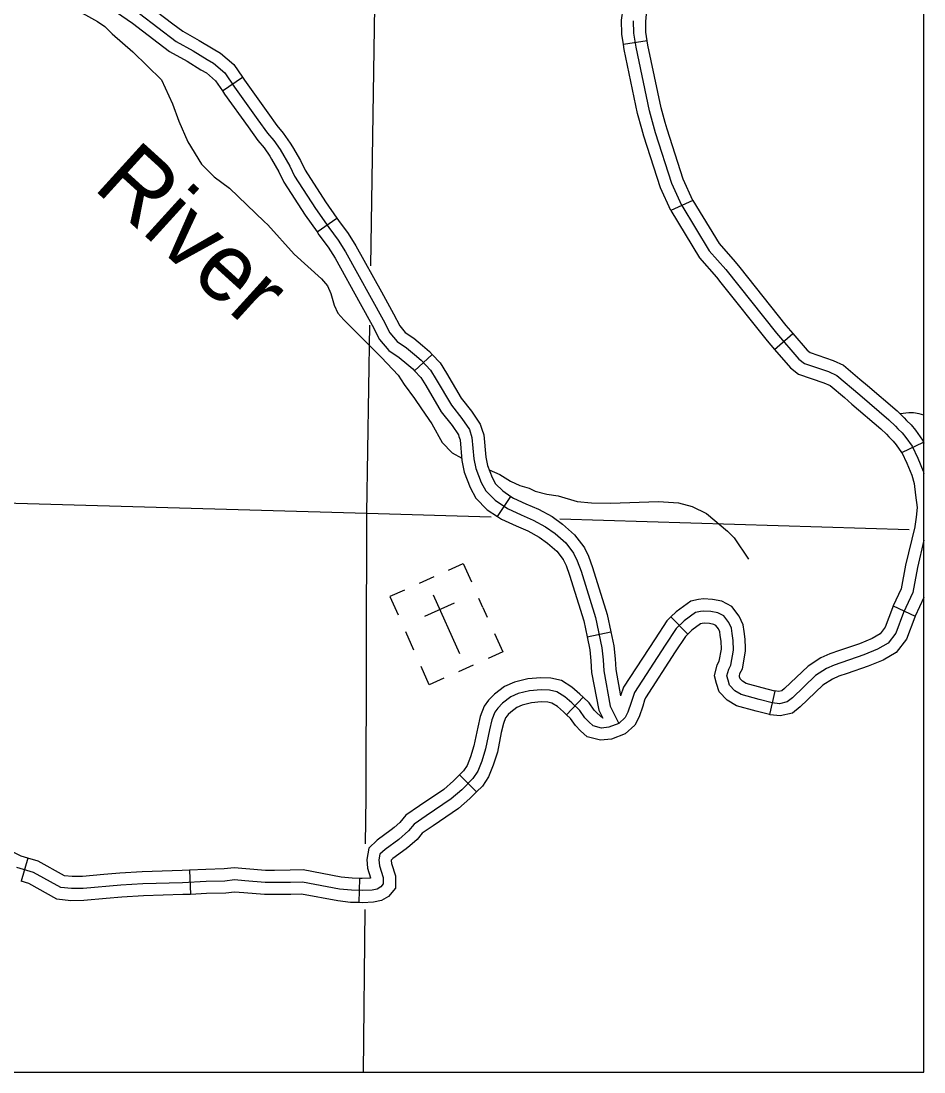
# Model space of a CAD drawing. Extents: x 0 to 3171, y 0 to 2059.
# Drawn here: x 2026.4 to 2119.8, y 254.4 to 363.2 of the extents above; entities that cross this region are included whole.
import ezdxf

# ---------------------------------------------------------------- set-up
doc = ezdxf.new("R2010")
doc.units = 0
for name, color, linetype in [('Default', 7, 'Continuous'), ('Level 35', 7, 'Continuous'), ('Level 45', 7, 'Continuous'), ('Level 46', 7, 'Continuous'), ('Level 5', 7, 'Continuous'), ('Level 57', 7, 'Continuous')]:
    doc.layers.add(name, color=color, linetype=linetype)

msp = doc.modelspace()

# ---------------------------------------------------------------- linework, layer by layer
at = {"layer": 'Default'}
for p, q in [((2119.81, 254.41), (2119.81, 1254.61)), ((1029.42, 254.41), (2119.81, 254.41))]:
    msp.add_line(p, q, dxfattribs=at)
msp.add_lwpolyline([(2119.81, 1254.61), (1029.42, 1254.61), (1029.42, 254.41), (2119.81, 254.41)], close=True, dxfattribs=at)
msp.add_lwpolyline([(2119.81, 1254.61), (1029.42, 1254.61), (1029.42, 254.41), (2119.81, 254.41)], close=True, dxfattribs=at)
msp.add_lwpolyline([(2119.81, 1254.61), (1029.42, 1254.61), (1029.42, 254.41), (2119.81, 254.41)], close=True, dxfattribs=at)
at = {"layer": 'Level 35'}
for points in [[(2011.92, 374.31), (2013.45, 373.72), (2015.09, 373.2), (2016.2, 372.72), (2017.78, 371.9), (2019.13, 371.16), (2020.51, 370.37), (2022.52, 369.69), (2025.61, 367.85), (2027.16, 366.78), (2029.11, 365.56), (2031.47, 364.61), (2033.05, 363.85), (2034.29, 363.16), (2035.03, 362.64), (2035.81, 361.87), (2037.94, 360)], [(2037.94, 360), (2040.89, 357.11), (2042.06, 354.63), (2042.7, 352.83), (2043.62, 350.7), (2045.04, 348.39), (2046.35, 347.08), (2047.95, 345.91), (2051.54, 342.46)], [(2051.54, 342.46), (2051.91, 342.1), (2054.63, 339.07), (2057.47, 336.52), (2058.07, 335.78), (2058.43, 334.99), (2058.77, 333.78), (2059.17, 332.97), (2059.76, 332.28), (2063.68, 328.38), (2065.4, 326.53), (2066.03, 325.58), (2067.1, 324.12), (2067.82, 323.06), (2068.87, 321.5), (2069.96, 319.57), (2070.98, 318.5), (2071.98, 317.97)], [(2074.83, 316.74), (2075.92, 316.26), (2077.03, 315.56), (2077.99, 315.11), (2078.94, 314.86), (2079.59, 314.55), (2080.79, 314.23), (2081.95, 314.07), (2083.91, 313.48), (2085.39, 313.34), (2087.36, 313.29), (2092.34, 313.48), (2094.42, 313.34), (2095.82, 312.96), (2097.31, 312.21), (2099.48, 310.41), (2100.17, 309.71), (2101.66, 307.49)]]:
    msp.add_lwpolyline(points, dxfattribs=at)
at = {"layer": 'Level 45'}
for p, q in [((2091.17, 361.16), (2088.7, 360.78)), ((2047.21, 355.99), (2049.28, 357.4)), ((2095.9, 344.61), (2093.62, 343.58)), ((2057, 341.37), (2059.05, 342.81)), ((2104.34, 329.22), (2106.23, 330.85)), ((2067.09, 327), (2068.91, 328.7)), ((2117.51, 318.53), (2119.77, 319.6)), ((2075.68, 311.92), (2077.07, 314)), ((2116.63, 302.66), (2118.89, 301.59)), ((2093.63, 301.54), (2095.38, 299.74)), ((2084.95, 299.46), (2087.4, 299.97)), ((2104.39, 293.85), (2103.81, 291.42)), ((2084.55, 293.21), (2082.83, 291.4)), ((2071.73, 285.16), (2073.51, 283.4)), ((2027.06, 276.55), (2026.37, 274.15)), ((2043.79, 275.3), (2043.9, 272.8)), ((2061.38, 274.45), (2061.32, 271.95))]:
    msp.add_line(p, q, dxfattribs=at)
for points in [[(2088.7, 360.78), (2088.54, 361.83), (2088.51, 363.31), (2088.67, 364.46), (2089.72, 367.77), (2090.1, 369.32), (2090.1, 369.53)], [(2091.17, 361.16), (2091.03, 362.05), (2091.01, 363.16), (2091.11, 363.91), (2092.13, 367.09), (2092.6, 369.02), (2092.6, 369.53)], [(2034.7, 368.03), (2034.82, 367.96), (2036.49, 367), (2039.36, 364.99), (2042.07, 362.93)], [(2033.48, 365.85), (2033.58, 365.79), (2035.14, 364.89), (2037.89, 362.97), (2040.56, 360.94)], [(2038.63, 363.98), (2042.42, 361.09)], [(2042.07, 362.93), (2043.1, 362.14), (2044.81, 361.2), (2046.26, 360.32), (2047.02, 359.88), (2048.39, 358.7), (2049.28, 357.4)], [(2094.76, 344.1), (2093.72, 346.38), (2092.02, 351.64), (2091.39, 353.92), (2090.01, 360.49), (2089.78, 361.94), (2089.76, 363.23)], [(2040.56, 360.94), (2041.73, 360.04), (2043.55, 359.04), (2044.99, 358.16), (2045.58, 357.83), (2046.51, 357.03), (2047.21, 355.99)], [(2042.42, 361.09), (2044.18, 360.12), (2045.62, 359.24), (2046.3, 358.86), (2047.45, 357.86), (2048.47, 356.37), (2050.88, 352.99), (2051.87, 351.61), (2052.52, 350.84), (2053.18, 349.89), (2054.17, 348.19), (2054.67, 347.14), (2056.83, 343.79), (2058.21, 341.82), (2059.18, 340.51), (2059.95, 339.3), (2063.83, 332.29), (2064.52, 330.94), (2065.29, 330.04), (2066.26, 329.38), (2067.09, 328.68), (2067.77, 328.09), (2068.74, 327.06), (2069.33, 326.11), (2070.9, 323.44), (2071.98, 322.06), (2072.77, 320.92), (2073.03, 320.11), (2073.24, 317.89), (2073.44, 316.87), (2073.99, 315.44), (2074.46, 314.56), (2075.42, 313.59), (2076.71, 312.74), (2078.11, 312.09), (2079.37, 311.55), (2080.66, 310.84), (2081.64, 310.14), (2082.74, 309.18), (2083.54, 308.12), (2083.93, 307.33), (2084.32, 306.24), (2085.81, 301.45), (2086.46, 298.33), (2086.6, 297.09), (2086.67, 295.94), (2087.35, 292.28), (2088.22, 290.49)], [(2090.61, 352.04), (2090.17, 353.63), (2088.78, 360.27), (2088.7, 360.78)], [(2093.02, 352.71), (2092.6, 354.22), (2091.24, 360.72), (2091.17, 361.16)], [(2049.28, 357.4), (2049.5, 357.08), (2051.9, 353.71), (2052.85, 352.38), (2053.51, 351.6), (2054.23, 350.56), (2054.45, 350.18)], [(2047.21, 355.99), (2047.44, 355.65), (2049.87, 352.26), (2050.88, 350.84), (2051.53, 350.08), (2052.12, 349.22), (2052.3, 348.92)], [(2095.9, 344.61), (2094.89, 346.83), (2093.22, 352), (2093.02, 352.71)], [(2093.62, 343.58), (2092.56, 345.93), (2090.82, 351.28), (2090.61, 352.04)], [(2054.45, 350.18), (2055.28, 348.77), (2055.76, 347.75), (2057.87, 344.49), (2059.05, 342.81)], [(2052.3, 348.92), (2053.06, 347.61), (2053.57, 346.53), (2055.79, 343.1), (2057, 341.37)], [(2094.76, 344.1), (2097.59, 339.43), (2099.31, 337.49), (2104.54, 330.89), (2106.86, 328.21), (2107.44, 327.76), (2109.93, 326.92), (2110.78, 326.52), (2113.17, 324.51), (2116.19, 321.93), (2116.86, 321.28), (2117.09, 321), (2117.55, 320.58), (2117.93, 320.09), (2118.58, 319.19), (2119.17, 317.95), (2119.73, 316.61), (2119.81, 316.33)], [(2095.9, 344.61), (2098.6, 340.17), (2100.26, 338.29), (2100.75, 337.68)], [(2059.05, 342.81), (2059.22, 342.55), (2060.21, 341.22), (2061.03, 339.94), (2063.66, 335.18)], [(2093.62, 343.58), (2096.58, 338.69), (2098.35, 336.68), (2098.79, 336.12)], [(2057, 341.37), (2057.19, 341.09), (2058.15, 339.8), (2058.88, 338.66), (2061.47, 333.97)], [(2100.75, 337.68), (2105.51, 331.69), (2106.23, 330.85)], [(2063.66, 335.18), (2064.93, 332.88), (2065.57, 331.64), (2066.13, 330.98), (2067.01, 330.38), (2067.9, 329.63), (2068.64, 329), (2068.91, 328.7)], [(2098.79, 336.12), (2103.58, 330.09), (2104.34, 329.22)], [(2061.47, 333.97), (2062.72, 331.71), (2063.47, 330.24), (2064.44, 329.1), (2065.5, 328.38), (2066.28, 327.73), (2066.9, 327.19), (2067.09, 327)], [(2106.23, 330.85), (2107.73, 329.12), (2108.04, 328.88), (2110.4, 328.08), (2111.47, 327.58), (2113.18, 326.13)], [(2068.91, 328.7), (2069.74, 327.82), (2070.4, 326.76), (2071.93, 324.15), (2072.99, 322.81), (2073.9, 321.48), (2074.07, 320.96)], [(2104.34, 329.22), (2106, 327.29), (2106.84, 326.64), (2109.46, 325.76), (2110.1, 325.46), (2111.57, 324.22)], [(2067.09, 327), (2067.74, 326.29), (2068.26, 325.46), (2069.86, 322.74), (2070.97, 321.32), (2071.64, 320.36), (2071.69, 320.19)], [(2113.18, 326.13), (2113.97, 325.46), (2117.03, 322.86), (2117.77, 322.14), (2118, 321.86), (2118.47, 321.42), (2118.92, 320.85), (2119.66, 319.83), (2119.77, 319.6)], [(2111.57, 324.22), (2112.36, 323.55), (2115.35, 321), (2115.94, 320.43), (2116.18, 320.15), (2116.62, 319.73), (2116.93, 319.34), (2117.5, 318.55), (2117.51, 318.53)], [(2074.07, 320.96), (2074.27, 320.36), (2074.48, 318.06), (2074.64, 317.21), (2075.13, 315.96), (2075.48, 315.31), (2076.22, 314.56), (2077.07, 314)], [(2071.69, 320.19), (2071.8, 319.85), (2072, 317.71), (2072.23, 316.52), (2072.85, 314.92), (2073.45, 313.81), (2074.62, 312.62), (2075.68, 311.92)], [(2119.77, 319.6), (2119.81, 319.52)], [(2117.51, 318.53), (2118.03, 317.44), (2118.55, 316.21), (2118.78, 315.34), (2118.92, 314.14), (2119.09, 312.85), (2119, 311.85), (2118.86, 310.88), (2118.85, 310.86)], [(2077.07, 314), (2077.32, 313.83), (2078.62, 313.23), (2079.92, 312.67), (2081.33, 311.9), (2082.41, 311.12), (2083.65, 310.03), (2084.6, 308.79), (2084.67, 308.66)], [(2075.68, 311.92), (2076.1, 311.64), (2077.6, 310.95), (2078.82, 310.42), (2079.99, 309.78), (2080.86, 309.16), (2081.82, 308.32), (2082.47, 307.46), (2082.43, 307.54)], [(2118.85, 310.86), (2117.91, 306.89), (2117.46, 304.43), (2116.63, 302.66)], [(2119.81, 309.48), (2119.14, 306.64), (2118.66, 304.04), (2117.69, 301.99), (2116.91, 299.84), (2116.1, 298.79), (2115.01, 298.17), (2113.6, 297.58), (2110.52, 296.54), (2109.73, 296.18), (2108.58, 295.44), (2106.19, 293.15), (2105.65, 292.73), (2104.86, 292.54), (2104.11, 292.63), (2102.76, 292.96), (2100.9, 293.48), (2100.23, 293.88), (2099.7, 294.44), (2099.53, 294.96), (2099.42, 295.41), (2099.6, 296.11), (2099.82, 296.54), (2100.1, 298.08), (2100.07, 299.09), (2099.96, 299.82), (2099.88, 300.34), (2099.61, 300.95), (2099.09, 301.62), (2098.48, 301.94), (2097.76, 302.08), (2097.04, 302.12), (2096.68, 302.08), (2096.18, 301.99), (2094.98, 301.1), (2094.17, 300.31), (2093.02, 298.58), (2089.85, 293.7), (2089.51, 292.66), (2089.17, 291.67), (2088.88, 291.1), (2088.22, 290.49), (2087.19, 290.11), (2086.44, 290.02), (2085.58, 290.24), (2085.13, 290.65), (2084.7, 291.08), (2084.2, 291.82), (2083.36, 292.62), (2082.64, 293.25), (2081.8, 293.77), (2081.05, 293.95), (2080.18, 293.97), (2079, 293.88), (2077.83, 293.59), (2077.04, 293.24), (2076.2, 292.6), (2075.71, 292.09), (2075.39, 291.67), (2075.1, 290.85), (2074.85, 289.84), (2074.45, 287.85), (2074.05, 286.6), (2073.64, 285.56), (2073.13, 284.8), (2071.97, 283.63), (2070.88, 282.68), (2068.3, 280.92), (2067.04, 280.06)], [(2084.67, 308.66), (2085.09, 307.82), (2085.51, 306.63), (2087.02, 301.76), (2087.4, 299.97)], [(2082.43, 307.54), (2082.78, 306.84), (2083.14, 305.84), (2084.6, 301.13), (2084.95, 299.46)], [(2119.81, 303.54), (2118.89, 301.59)], [(2101.34, 298.27), (2101.32, 299.21), (2101.2, 300.01), (2101.09, 300.69), (2100.69, 301.59), (2099.91, 302.61), (2098.89, 303.14), (2097.91, 303.32), (2097, 303.38), (2096.49, 303.32), (2095.67, 303.16), (2094.17, 302.06), (2093.63, 301.54)], [(2116.63, 302.66), (2116.54, 302.47), (2115.8, 300.45), (2115.26, 299.76), (2114.46, 299.3), (2113.15, 298.75), (2111.06, 298.04)], [(2093.63, 301.54), (2093.2, 301.12), (2091.98, 299.26), (2088.71, 294.24), (2088.42, 293.36)], [(2118.89, 301.59), (2118.85, 301.51), (2118.01, 299.23), (2116.93, 297.83), (2115.57, 297.05), (2114.04, 296.41), (2111.86, 295.67)], [(2098.84, 298.21), (2098.83, 298.98), (2098.72, 299.63), (2098.67, 299.98), (2098.53, 300.3), (2098.27, 300.64), (2098.07, 300.75), (2097.6, 300.83), (2097.07, 300.87), (2096.87, 300.84), (2096.69, 300.81), (2095.79, 300.15), (2095.38, 299.74)], [(2084.95, 299.46), (2085.23, 298.13), (2085.35, 296.98), (2085.42, 295.78), (2086.16, 291.88), (2086.57, 291.04)], [(2087.4, 299.97), (2087.7, 298.53), (2087.85, 297.19), (2087.91, 296.09), (2088.42, 293.36)], [(2095.38, 299.74), (2095.14, 299.51), (2094.07, 297.89), (2090.99, 293.16), (2090.9, 292.9)], [(2103.81, 291.42), (2102.44, 291.75), (2100.4, 292.32), (2099.44, 292.9), (2098.61, 293.78), (2098.33, 294.62), (2098.13, 295.42), (2098.42, 296.57), (2098.63, 296.95), (2098.84, 298.17), (2098.84, 298.21)], [(2104.39, 293.85), (2103.07, 294.17), (2101.4, 294.64), (2101.02, 294.87), (2100.8, 295.1), (2100.73, 295.31), (2100.71, 295.4), (2100.77, 295.66), (2101.02, 296.13), (2101.35, 297.98), (2101.34, 298.27)], [(2111.06, 298.04), (2110.06, 297.71), (2109.13, 297.28), (2107.81, 296.42), (2105.37, 294.1), (2105.09, 293.88), (2104.79, 293.81), (2104.34, 293.87), (2104.39, 293.85)], [(2084.55, 293.21), (2084.2, 293.54), (2083.38, 294.26), (2082.29, 294.94), (2081.21, 295.19), (2080.15, 295.22), (2078.8, 295.12), (2077.42, 294.77), (2076.4, 294.32), (2075.37, 293.54), (2074.99, 293.14)], [(2111.86, 295.67), (2110.99, 295.38), (2110.34, 295.08), (2109.36, 294.45), (2107.01, 292.21), (2106.2, 291.57), (2104.92, 291.28), (2103.89, 291.4), (2103.81, 291.42)], [(2074.99, 293.14), (2074.76, 292.91), (2074.28, 292.27), (2073.9, 291.21), (2073.63, 290.11), (2073.24, 288.17), (2072.87, 287.02), (2072.53, 286.14), (2072.16, 285.59), (2071.73, 285.16)], [(2082.83, 291.4), (2082.52, 291.69), (2081.89, 292.24), (2081.31, 292.6), (2080.88, 292.7), (2080.21, 292.72), (2079.2, 292.64), (2078.24, 292.4), (2077.68, 292.15), (2077.04, 291.67), (2076.79, 291.41)], [(2090.9, 292.9), (2090.7, 292.27), (2090.33, 291.17), (2089.89, 290.33), (2088.89, 289.41), (2087.48, 288.88), (2086.35, 288.75), (2084.97, 289.11), (2084.27, 289.74), (2083.74, 290.28), (2083.24, 291.01), (2082.83, 291.4)], [(2086.57, 291.04), (2085.99, 291.56), (2085.67, 291.88), (2085.15, 292.64), (2084.55, 293.21)], [(2076.79, 291.41), (2076.67, 291.28), (2076.5, 291.06), (2076.3, 290.49), (2076.07, 289.57), (2075.67, 287.53), (2075.23, 286.18), (2074.76, 284.98), (2074.11, 284.01), (2073.51, 283.4)], [(2071.73, 285.16), (2071.12, 284.54), (2070.11, 283.67), (2067.6, 281.95), (2066.19, 280.99), (2065.57, 280.25), (2064.97, 279.73)], [(2073.51, 283.4), (2072.83, 282.71), (2071.64, 281.69), (2069.01, 279.88), (2067.89, 279.12), (2067.36, 278.49), (2066.61, 277.84)], [(2027.06, 276.55), (2026.38, 276.75), (2023.71, 278.1), (2021.81, 278.77), (2018.85, 279.63)], [(2067.04, 280.06), (2066.47, 279.37), (2065.45, 278.49), (2064.04, 277.46), (2063.51, 276.95), (2063.4, 276.37), (2063.46, 275.75), (2063.86, 274.53), (2063.86, 273.89), (2063.59, 273.57), (2063.22, 273.35), (2062.69, 273.25), (2061.7, 273.19), (2060.56, 273.22), (2059.33, 273.35), (2055.48, 274.07), (2054.25, 274.04), (2051.62, 274.02), (2049.52, 274.21), (2048.45, 274.29), (2047.47, 274.18), (2045.52, 274.13), (2043.08, 274.01), (2038.98, 273.89), (2036.7, 273.76), (2032.81, 273.41), (2031.59, 273.39), (2030.48, 273.51), (2027.66, 275.08), (2025.92, 275.58)], [(2064.97, 279.73), (2064.67, 279.47), (2063.24, 278.42), (2062.35, 277.58), (2062.15, 276.42), (2062.23, 275.5), (2062.55, 274.5), (2062.53, 274.49), (2061.68, 274.45), (2061.38, 274.45)], [(2066.61, 277.84), (2066.23, 277.52), (2064.85, 276.5), (2064.67, 276.33), (2064.66, 276.31), (2064.69, 276), (2065.11, 274.73), (2065.11, 273.43), (2064.41, 272.59), (2063.66, 272.17), (2062.84, 272), (2061.72, 271.94), (2061.32, 271.95)], [(2034.94, 274.86), (2032.74, 274.66), (2031.65, 274.64), (2030.87, 274.73), (2028.14, 276.24), (2027.06, 276.55)], [(2043.79, 275.3), (2043.03, 275.26), (2038.92, 275.14), (2036.61, 275.01), (2034.94, 274.86)], [(2052.61, 275.28), (2051.67, 275.27), (2049.62, 275.45), (2048.43, 275.54), (2047.38, 275.43), (2045.48, 275.38), (2043.79, 275.3)], [(2061.38, 274.45), (2060.64, 274.47), (2059.51, 274.59), (2055.58, 275.33), (2054.23, 275.29), (2052.61, 275.28)], [(2035.17, 272.37), (2032.87, 272.16), (2031.53, 272.13), (2030.09, 272.3), (2027.17, 273.92), (2026.37, 274.15)], [(2043.9, 272.8), (2043.12, 272.77), (2039.03, 272.64), (2036.79, 272.52), (2035.17, 272.37)], [(2052.63, 272.78), (2051.57, 272.77), (2049.42, 272.96), (2048.47, 273.03), (2047.55, 272.93), (2045.57, 272.88), (2043.9, 272.8)], [(2061.32, 271.95), (2060.47, 271.97), (2059.15, 272.12), (2055.38, 272.82), (2054.28, 272.79), (2052.63, 272.78)]]:
    msp.add_lwpolyline(points, dxfattribs=at)
at = {"layer": 'Level 46'}
for points in [[(2119.81, 322.4), (2119.31, 322.53), (2118.74, 322.64), (2118.26, 322.64), (2117.34, 322.56)], [(2119.81, 319.76), (2119.68, 319.81)]]:
    msp.add_lwpolyline(points, dxfattribs=at)
at = {"layer": 'Level 5'}
for points in [[(2062.56, 337.88), (2063.52, 400.53)], [(2062.17, 312.27), (2062.46, 331.71)], [(1976.14, 314.7), (2062.17, 312.27)], [(2062.03, 278.03), (2062.08, 282.81), (2062.17, 312.27)], [(2062.17, 312.27), (2075.02, 311.88)], [(2082.13, 311.66), (2118.28, 310.56)], [(2061.82, 254.41), (2061.97, 271.25)]]:
    msp.add_lwpolyline(points, dxfattribs=at)
at = {"layer": 'Level 57'}
for p, q in [((2069.09, 305.67), (2067.57, 304.99)), ((2069.01, 303.81), (2071.74, 297.73)), ((2068.17, 301.61), (2071.22, 302.98)), ((2074.17, 302.48), (2073.75, 303.41)), ((2074.17, 302.48), (2074.61, 301.51)), ((2070.37, 300.77), (2070.37, 300.77)), ((2070.37, 300.77), (2070.37, 300.77)), ((2066.15, 300), (2067, 298.1)), ((2071.67, 295.87), (2073.19, 296.55))]:
    msp.add_line(p, q, dxfattribs=at)
for points in [[(2070.6, 306.35), (2072.12, 307.04), (2072.98, 305.14)], [(2066.04, 304.3), (2064.52, 303.62), (2065.38, 301.72)], [(2075.37, 299.82), (2076.22, 297.92), (2074.7, 297.23)], [(2070.14, 295.18), (2068.62, 294.5), (2067.77, 296.4)]]:
    msp.add_lwpolyline(points, dxfattribs=at)

# ---------------------------------------------------------------- texts
at = {"layer": 'Level 35'}
msp.add_text('River', height=7.04, rotation=317.7401, dxfattribs=at).set_placement((2033.71, 345.91))

doc.saveas('drawing.dxf')
